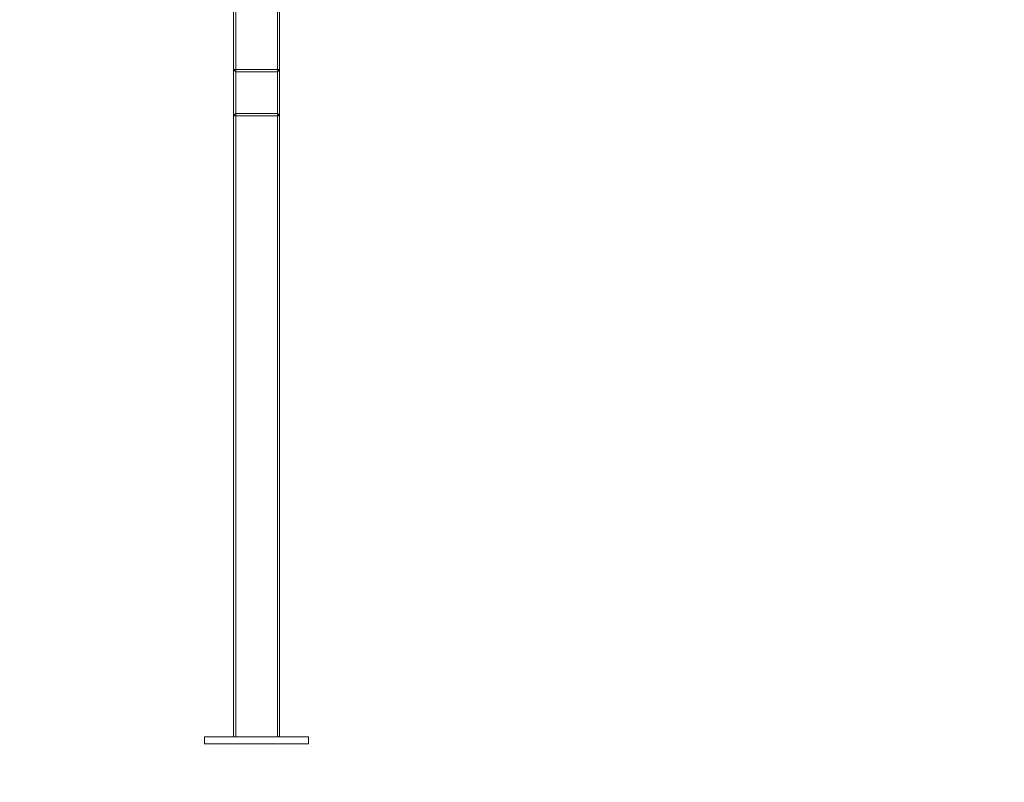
# Model space of a CAD drawing. Header units: millimetres. Extents: x -4395 to 65662, y -65530 to 6847.
# Tile 817 of 1034: x 21195 to 22898, y -67 to 1252. Entities that reach past the tile are written whole.
import ezdxf

# ---------------------------------------------------------------- set-up
doc = ezdxf.new("R2010")
doc.units = ezdxf.units.MM
doc.layers.add('COTAS_P', color=1, linetype='Continuous', lineweight=0)
doc.layers.add('lateral_C02', color=7, linetype='Continuous', lineweight=0)
doc.dimstyles.new('R19_100', dxfattribs={"dimtxt": 250, "dimasz": 150, "dimexe": 150, "dimexo": 80, "dimgap": 100, "dimtad": 1, "dimtih": 1, "dimtoh": 1, "dimdsep": 46, "dimcen": 0.09, "dimadec": 0, "dimazin": 0, "dimtfac": 1, "dimtdec": 4, "dimtofl": 0, "dimtmove": 0, "dimatfit": 3, "dimfxl": 1, "dimtolj": 1, "dimtzin": 0, "dimarcsym": 0})

# ---------------------------------------------------------------- blocks, each defined once
blk = doc.blocks.new('DIM_R33_4')
at = {"layer": 'COTAS_P'}
for p, q in [((15248.4, 1279.1), (24311.8, 4109.1)), ((24311.8, 4109.1), (24155.2, 4107.3)), ((24311.8, 4109.1), (24182.1, 4021.4)), ((24580.1, 3250), (24311.8, 4109.1)), ((15248.4, 1279.1), (15378.1, 1366.8)), ((15248.4, 1279.1), (15405, 1280.8)), ((15516.6, 420), (15248.4, 1279.1))]:
    blk.add_line(p, q, dxfattribs=at)
blk.add_text('9495 P', height=250, rotation=17.3406, dxfattribs=at).set_placement((19750.3, 2789.5))
blk = doc.blocks.new('DIM_R33_30')
at = {"layer": 'COTAS_P'}
for p, q in [((112.7, 0), (112.7, -2500)), ((65298.1, 0), (65298.1, -2500)), ((112.7, -2500), (262.7, -2455)), ((65298.1, -2500), (65148.1, -2455)), ((112.7, -2500), (65298.1, -2500)), ((112.7, -2500), (262.7, -2545)), ((65298.1, -2500), (65148.1, -2545))]:
    blk.add_line(p, q, dxfattribs=at)
blk.add_text('65185.39 P', height=250, dxfattribs=at).set_placement((32705.4, -2400))

msp = doc.modelspace()

# ---------------------------------------------------------------- linework, layer by layer
at = {"layer": 'lateral_C02'}
for p, q in [((21564.794, 1966.598), (21564.794, 12)), ((21568.794, 12), (21568.794, 1966.598)), ((21640.794, 1966.598), (21640.794, 12)), ((21644.794, 12), (21644.794, 1966.598)), ((21644.794, 1165.629), (21564.794, 1165.629)), ((21568.794, 1161.629), (21564.794, 1165.629)), ((21564.794, 1165.629), (21564.794, 1085.629)), ((21640.794, 1161.629), (21568.794, 1161.629)), ((21568.794, 1161.629), (21568.794, 1089.629)), ((21640.794, 1161.629), (21644.794, 1165.629)), ((21640.794, 1089.629), (21640.794, 1161.629)), ((21644.794, 1085.629), (21644.794, 1165.629)), ((21564.794, 1085.629), (21568.794, 1089.629)), ((21564.794, 1085.629), (21644.794, 1085.629)), ((21568.794, 1089.629), (21640.794, 1089.629)), ((21640.794, 1089.629), (21644.794, 1085.629)), ((21514.794, 12), (21694.794, 12)), ((21514.794, 12), (21514.794, 0)), ((21514.794, 0), (21694.794, 0)), ((21564.794, 12), (21644.794, 12)), ((21564.794, 12), (21568.794, 12)), ((21640.794, 12), (21568.794, 12)), ((21640.794, 12), (21644.794, 12)), ((21694.794, 0), (21694.794, 12))]:
    msp.add_line(p, q, dxfattribs=at)

# ---------------------------------------------------------------- dimensions: what is measured, and where the dimension line sits
at = {"layer": 'COTAS_P'}
for p1, p2, distance, picture, middle in [((15516.618, 420), (24580.067, 3250), 900, 'DIM_R33_4', (19780.096, 2694.095)), ((112.7, 0), (65298.0949, 0), -2500, 'DIM_R33_30', (32705.3975, -2500))]:
    dim = msp.add_aligned_dim(p1=p1, p2=p2, distance=distance, text='<> P', dimstyle='R19_100', dxfattribs=at)
    dim.commit()
    dim.dimension.update_dxf_attribs({"geometry": picture, "text_midpoint": middle})

doc.saveas('drawing.dxf')
